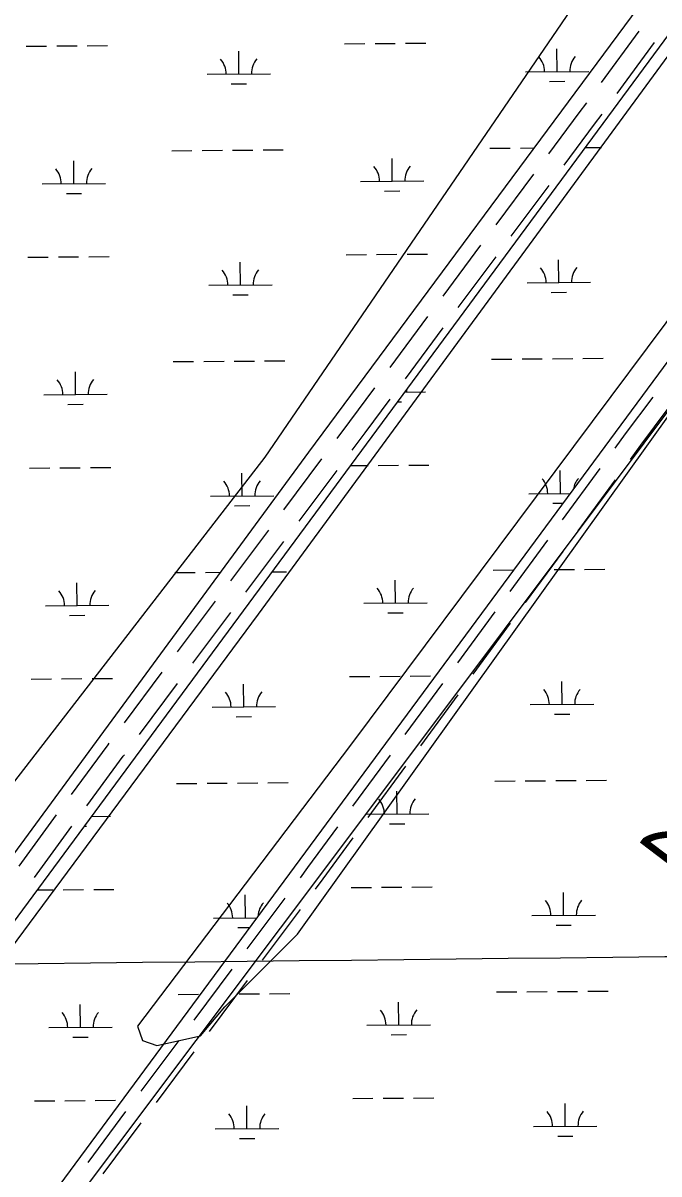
# Model space of a CAD drawing. Extents: x 3540316 to 3578335, y 553172 to 578787.
# Drawn here: x 3571179 to 3572181, y 570569 to 572384 of the extents above; entities that cross this region are included whole.
import ezdxf

# ---------------------------------------------------------------- set-up
doc = ezdxf.new("R2010")
doc.units = 0
for name, color, linetype in [('V-GRID-MAJR', 7, 'Continuous'), ('V-ROAD-CNTR', 7, 'Continuous'), ('V-SITE-VEGE', 7, 'Continuous'), ('V-SURV-IDEN', 7, 'Continuous'), ('V-WETL-SWMP', 7, 'Continuous')]:
    doc.layers.add(name, color=color, linetype=linetype)

msp = doc.modelspace()

# ---------------------------------------------------------------- linework, layer by layer
at = {"layer": 'V-GRID-MAJR'}
msp.add_spline([(3544431.278, 570695.107), (3549703.1410000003, 570733.831), (3554974.9990000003, 570773.3200000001), (3560246.85, 570813.577), (3565518.696, 570854.601), (3570790.536, 570896.3910000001), (3576062.369, 570938.948), (3576062.37, 570938.948)], degree=3, dxfattribs=at)
at = {"layer": 'V-ROAD-CNTR'}
for points in [[(3572090.98377963, 572290.180393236), (3572149.95866168, 572370.9392317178)], [(3572115.211731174, 572272.4884286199), (3572174.186613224, 572353.247267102)], [(3572007.946945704, 572177.6246183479), (3572055.761850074, 572241.9484896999), (3572067.39382681, 572257.876457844)], [(3572032.0228975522, 572159.7266541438), (3572079.91380177, 572224.1525252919), (3572091.621778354, 572240.184493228)], [(3571924.4261127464, 572065.2668430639), (3571984.0839934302, 572145.5226825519)], [(3571948.5020645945, 572047.36887886), (3572008.1599452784, 572127.624718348)], [(3571840.905279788, 571952.9100677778), (3571900.563160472, 572033.1649072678)], [(3571864.981231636, 571935.0121035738), (3571924.63911232, 572015.2669430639)], [(3571757.38444683, 571840.5532924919), (3571817.0423275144, 571920.8081319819)], [(3571781.4603986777, 571822.6553282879), (3571841.1182793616, 571902.910167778)], [(3571673.807613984, 571728.29451701), (3571693.956573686, 571755.2264631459), (3571733.5214945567, 571808.4513566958)], [(3571697.82956594, 571710.322552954), (3571718.0065255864, 571737.292499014), (3571757.597446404, 571790.5533924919)], [(3572112.2047371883, 571713.3815468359), (3572128.6397043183, 571735.8335019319), (3572171.9816176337, 571793.7453861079)], [(3572136.412688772, 571695.6615822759), (3572152.75365609, 571717.985537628), (3572195.999569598, 571775.76942206)], [(3571589.940781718, 571616.19474121), (3571649.8456619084, 571696.2655810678)], [(3571613.9627336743, 571598.222777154), (3571673.867613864, 571678.293617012)], [(3572029.5099025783, 571600.4147727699), (3572088.577784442, 571681.105611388)], [(3572053.717854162, 571582.6948082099), (3572112.785736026, 571663.385646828)], [(3571506.0739494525, 571504.09496541), (3571565.9788296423, 571584.1658052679)], [(3571530.095901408, 571486.123001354), (3571590.000781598, 571566.1938412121)], [(3571946.8150679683, 571487.4479987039), (3572005.882949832, 571568.138837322)], [(3571971.023019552, 571469.7280341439), (3572030.090901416, 571550.418872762)], [(3571422.207117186, 571391.99518961), (3571482.111997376, 571472.0660294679)], [(3571446.2290691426, 571374.023225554), (3571506.1339493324, 571454.0940654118)], [(3571864.1202333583, 571374.481224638), (3571923.188115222, 571455.172063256)], [(3571888.3281849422, 571356.7612600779), (3571947.396066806, 571437.452098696)], [(3571338.34028492, 571279.89541381), (3571398.24516511, 571359.9662536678)], [(3571362.362236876, 571261.923449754), (3571422.2671170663, 571341.9942896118)], [(3571781.4253987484, 571261.5144505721), (3571840.493280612, 571342.2052891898)], [(3571805.6333503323, 571243.794486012), (3571864.701232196, 571324.48532463)], [(3571255.163451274, 571167.0986394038), (3571312.6373363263, 571245.5374825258), (3571314.3763328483, 571247.8634778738)], [(3571279.363402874, 571149.3666748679), (3571336.749288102, 571227.6875182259), (3571338.402284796, 571229.8975138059)], [(3571698.7305641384, 571148.5476765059), (3571757.798446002, 571229.2385151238)], [(3571722.9385157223, 571130.827711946), (3571782.006397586, 571211.5185505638)], [(3571172.4186167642, 571054.1688652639), (3571231.5224985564, 571134.8327039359)], [(3571196.618568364, 571036.436900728), (3571255.722450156, 571117.1007393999)], [(3571615.971729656, 571035.798902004), (3571627.867705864, 571051.742870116), (3571675.103611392, 571116.2717410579)], [(3571640.015681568, 571017.8589378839), (3571651.993657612, 571033.9129057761), (3571699.311562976, 571098.5517764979)], [(3571532.2498971, 570923.5911264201), (3571592.050777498, 571003.739966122)], [(3571556.2938490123, 570905.6511622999), (3571616.09472941, 570985.800002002)], [(3571448.528064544, 570811.3833508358), (3571508.328944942, 570891.5321905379)], [(3571472.572016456, 570793.443386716), (3571532.3728968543, 570873.5922264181)], [(3571364.806231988, 570699.1755752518), (3571424.607112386, 570779.3244149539)], [(3571388.8501839, 570681.2356111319), (3571448.651064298, 570761.3844508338)], [(3571281.083399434, 570586.9687996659), (3571340.88527983, 570667.11663937)], [(3571305.127351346, 570569.028835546), (3571364.929231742, 570649.1766752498)]]:
    msp.add_lwpolyline(points, dxfattribs=at)
at = {"layer": 'V-SITE-VEGE'}
for p, q in [((3572498.128, 573072.256), (3571559.898, 571699.166)), ((3571559.898, 571699.166), (3571102.338, 571107.395))]:
    msp.add_line(p, q, dxfattribs=at)
for points in [[(3569373.558, 566866.105), (3569274.2770000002, 567179.437), (3569205.544, 567401.063), (3569182.633, 567538.623), (3569159.722, 567622.688), (3569289.551, 567775.532), (3569747.773, 568409.841), (3569648.492, 568440.409), (3569228.455, 567844.312), (3569129.174, 567737.3250000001), (3569075.715, 567706.752), (3568999.345, 567821.385), (3568976.434, 567874.881), (3568999.345, 567943.661), (3569098.6240000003, 568043.009), (3569969.245, 569281.054), (3570717.673, 570328.0430000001), (3571550.107, 571451.452), (3572665.11, 572972.26)], [(3572573.464, 572422.018), (3571695.208, 571245.112), (3571504.2830000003, 570992.92), (3571359.1780000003, 570801.866), (3571366.815, 570778.936), (3571389.7260000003, 570771.2930000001), (3571458.461, 570786.577), (3571496.646, 570832.432), (3571611.201, 570947.0650000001), (3572787.298, 572590.149)]]:
    msp.add_lwpolyline(points, dxfattribs=at)
at = {"layer": 'V-WETL-SWMP'}
for p, q in [((3573626.271970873, 574403.599400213), (3571628.6039329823, 571706.7479208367)), ((3570238.055171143, 569711.186648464), (3572659.8932172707, 572993.6610146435)), ((3571183.7302225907, 572347.1515889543), (3571215.729271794, 572347.3982652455)), ((3571231.7287963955, 572347.5216033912), (3571263.7278455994, 572347.7682796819)), ((3571279.7273702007, 572347.8916178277), (3571311.726419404, 572348.1382941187)), ((3571685.623309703, 572351.0206140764), (3571717.6223589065, 572351.2672903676)), ((3571733.621883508, 572351.3906285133), (3571765.6209327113, 572351.637304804)), ((3571781.6204573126, 572351.7606429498), (3571813.6195065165, 572352.0073192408)), ((3571518.922184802, 572303.3041630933), (3571518.6446744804, 572339.3030897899)), ((3572020.815271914, 572307.1731882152), (3572020.537761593, 572343.1721149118)), ((3571468.923670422, 572302.9187313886), (3571568.920699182, 572303.6895947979)), ((3571970.816757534, 572306.7877565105), (3572070.813786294, 572307.5586199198)), ((3572008.9345801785, 572291.6501446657), (3572032.9338670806, 572291.8351518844)), ((3571507.041493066, 572287.7811195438), (3571531.0407799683, 572287.9661267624)), ((3571413.0069411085, 572182.4131215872), (3571445.0059903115, 572182.6597978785)), ((3571461.0055149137, 572182.7831360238), (3571493.0045641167, 572183.029812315)), ((3571509.0040887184, 572183.1531504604), (3571541.003137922, 572183.3998267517)), ((3571557.002662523, 572183.5231648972), (3571589.001711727, 572183.7698411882)), ((3571914.9000282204, 572186.2821467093), (3571946.8990774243, 572186.5288230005)), ((3571962.8986020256, 572186.6521611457), (3571984.210299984, 572186.8164501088)), ((3572065.0561263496, 572187.4396795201), (3572090.894798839, 572187.6388663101)), ((3571258.8106852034, 572130.4809412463), (3571258.533174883, 572166.4798679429)), ((3571760.703772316, 572134.3499663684), (3571760.4262619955, 572170.348893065)), ((3571208.8121708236, 572130.0955095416), (3571308.8091995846, 572130.8663729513)), ((3571710.7052579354, 572133.9645346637), (3571810.7022866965, 572134.7353980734)), ((3571246.9299934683, 572114.957897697), (3571270.929280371, 572115.1429049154)), ((3571748.8230805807, 572118.8269228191), (3571772.822367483, 572119.0119300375)), ((3572351.9999144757, 572062.8181751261), (3571206.4488926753, 570511.4424746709)), ((3571784.1849224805, 572019.0955613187), (3571816.1839716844, 572019.3422376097)), ((3571186.2946877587, 572014.486507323), (3571218.2937369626, 572014.7331836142)), ((3571234.2932615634, 572014.85652176), (3571266.2923107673, 572015.1031980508)), ((3571282.2918353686, 572015.2265361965), (3571314.290884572, 572015.4732124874)), ((3571521.48664997, 571970.6390814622), (3571521.2091396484, 572006.6380081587)), ((3571688.187774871, 572018.3555324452), (3571720.1868240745, 572018.6022087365)), ((3571736.1863486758, 572018.7255468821), (3571768.185397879, 572018.9722231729)), ((3572023.379737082, 571974.5081065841), (3572023.102226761, 572010.5070332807)), ((3571471.4881355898, 571970.2536497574), (3571571.48516435, 571971.0245131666)), ((3571973.381222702, 571974.1226748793), (3572073.3782514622, 571974.8935382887)), ((3571509.605958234, 571955.1160379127), (3571533.605245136, 571955.3010451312)), ((3572011.4990453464, 571958.9850630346), (3572035.4983322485, 571959.1700702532)), ((3571415.5714062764, 571849.7480399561), (3571447.57045548, 571849.9947162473)), ((3571463.5699800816, 571850.1180543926), (3571495.5690292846, 571850.3647306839)), ((3571511.5685538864, 571850.4880688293), (3571543.56760309, 571850.7347451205)), ((3571559.567127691, 571850.8580832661), (3571591.566176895, 571851.104759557)), ((3571917.4644933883, 571853.617065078), (3571949.4635425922, 571853.8637413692)), ((3571965.4630671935, 571853.9870795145), (3571997.462116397, 571854.2337558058)), ((3572013.4616409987, 571854.3570939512), (3572045.4606902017, 571854.6037702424)), ((3572061.460214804, 571854.727108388), (3572093.4592640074, 571854.973784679)), ((3571261.375150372, 571797.8158596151), (3571261.097640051, 571833.8147863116)), ((3571780.541136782, 571801.8180391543), (3571813.2667518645, 571802.0703164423)), ((3571211.3766359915, 571797.4304279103), (3571311.3736647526, 571798.2012913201)), ((3571769.0905469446, 571786.2983112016), (3571775.3868326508, 571786.3468484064)), ((3571249.4944586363, 571782.2928160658), (3571273.493745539, 571782.4778232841)), ((3571628.6039329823, 571706.7479208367), (3568856.838879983, 567936.1496490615)), ((3571188.8591529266, 571681.8214256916), (3571220.8582021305, 571682.0681019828)), ((3571236.8577267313, 571682.1914401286), (3571268.8567759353, 571682.4381164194)), ((3571284.8563005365, 571682.561454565), (3571316.85534974, 571682.808130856)), ((3571694.884699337, 571685.7223073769), (3571722.7512892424, 571685.937127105)), ((3571738.7508138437, 571686.0604652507), (3571770.749863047, 571686.3071415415)), ((3571786.749387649, 571686.4304796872), (3571818.7484368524, 571686.6771559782)), ((3572025.94420225, 571641.8430249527), (3572025.666691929, 571677.8419516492)), ((3571524.051115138, 571637.9739998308), (3571523.7736048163, 571673.9729265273)), ((3571474.0526007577, 571637.588568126), (3571574.0496295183, 571638.3594315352)), ((3571975.94568787, 571641.4575932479), (3572041.2347762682, 571641.9608978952)), ((3571512.170423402, 571622.4509562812), (3571536.169710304, 571622.6359634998)), ((3572014.0635105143, 571626.3199814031), (3572029.774803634, 571626.4410976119)), ((3571418.1358714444, 571517.0829583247), (3571450.134920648, 571517.3296346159)), ((3571466.1344452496, 571517.4529727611), (3571489.5861998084, 571517.6337591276)), ((3571571.3324565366, 571518.2639298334), (3571594.130642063, 571518.4396779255)), ((3571920.0289585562, 571520.9519834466), (3571952.02800776, 571521.1986597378)), ((3572016.0261379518, 571521.6914004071), (3572048.025186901, 571521.9380766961)), ((3572064.024711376, 571522.0614148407), (3572096.0237603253, 571522.3080911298)), ((3571263.9396155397, 571465.1507779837), (3571263.662105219, 571501.1497046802)), ((3571765.832702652, 571469.0198031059), (3571765.5551923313, 571505.0187298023)), ((3571213.9411011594, 571464.7653462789), (3571313.9381299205, 571465.5362096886)), ((3571715.834188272, 571468.634371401), (3571815.8312170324, 571469.4052348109)), ((3571252.058923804, 571449.6277344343), (3571276.058210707, 571449.8127416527)), ((3571753.952010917, 571453.4967595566), (3571777.9512978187, 571453.6817667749)), ((3571191.4236180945, 571349.1563440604), (3571223.4226672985, 571349.4030203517)), ((3571239.4221918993, 571349.5263584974), (3571271.421241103, 571349.7730347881)), ((3571287.4207657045, 571349.8963729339), (3571319.419814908, 571350.1430492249)), ((3571693.316705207, 571353.0253691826), (3571725.3157544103, 571353.2720454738)), ((3571741.3152790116, 571353.3953836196), (3571773.314328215, 571353.6420599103)), ((3571789.313852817, 571353.765398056), (3571821.3129020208, 571354.012074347)), ((3571526.615580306, 571305.3089181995), (3571526.3380699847, 571341.3078448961)), ((3572028.508705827, 571309.1773117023), (3572028.2311943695, 571345.1762417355)), ((3571476.6170659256, 571304.9234864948), (3571576.614094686, 571305.6943499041)), ((3571978.510191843, 571308.7918800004), (3572078.5072198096, 571309.5627434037)), ((3572016.6280146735, 571293.6542667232), (3572040.627301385, 571293.8392739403)), ((3571514.73488857, 571289.78587465), (3571538.7341754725, 571289.9708818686)), ((3571420.7003366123, 571184.4178766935), (3571452.6993858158, 571184.6645529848)), ((3571468.6989104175, 571184.78789113), (3571500.6979596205, 571185.0345674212)), ((3571516.6974842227, 571185.1579055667), (3571548.6965334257, 571185.404581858)), ((3571564.6960580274, 571185.5279200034), (3571596.6951072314, 571185.7745962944)), ((3571922.5934667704, 571188.2862590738), (3571954.5925157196, 571188.5329353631)), ((3571970.5920401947, 571188.6562735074), (3572002.591089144, 571188.9029497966)), ((3572018.5906136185, 571189.0262879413), (3572050.5896625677, 571189.2729642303)), ((3572066.5891870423, 571189.3963023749), (3572098.5882359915, 571189.6429786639)), ((3571768.3972136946, 571136.3540740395), (3571768.119702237, 571172.3530040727)), ((3571286.817466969, 571132.6422894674), (3571316.5025950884, 571132.8711280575)), ((3571719.135751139, 571135.9743241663), (3571818.395727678, 571136.7395057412)), ((3571275.3668771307, 571117.1225615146), (3571278.6226758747, 571117.1476600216)), ((3571756.516522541, 571120.8310290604), (3571780.515809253, 571121.0160362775)), ((3571743.8797938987, 571020.7296438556), (3571775.878842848, 571020.9763201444)), ((3571791.8783673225, 571021.0996582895), (3571823.877416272, 571021.3463345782)), ((3571201.1610295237, 571016.5465576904), (3571225.9871324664, 571016.7379387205)), ((3571241.986657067, 571016.8612768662), (3571273.985706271, 571017.1079531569)), ((3571289.985230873, 571017.2312913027), (3571321.984280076, 571017.4779675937)), ((3571529.1800454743, 570972.6438365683), (3571528.9025351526, 571008.642763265)), ((3571695.8812204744, 571020.3596294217), (3571727.880269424, 571020.6063057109)), ((3572031.0731814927, 570976.5121992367), (3572030.7956700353, 571012.5111292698)), ((3571479.1815310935, 570972.2584048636), (3571547.106541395, 570972.782029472)), ((3571981.0746675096, 570976.1267675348), (3572081.0716954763, 570976.8976309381)), ((3571517.299353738, 570957.1207930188), (3571535.6465687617, 570957.2622291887)), ((3572019.1924903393, 570960.9891542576), (3572043.191777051, 570961.1741614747)), ((3571423.26480178, 570851.7527950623), (3571455.2638509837, 570851.9994713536)), ((3571519.262006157, 570852.4921503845), (3571551.2610551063, 570852.7388266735)), ((3571567.2605795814, 570852.8621648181), (3571599.2596285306, 570853.1088411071)), ((3571770.961689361, 570803.6889615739), (3571770.684177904, 570839.687891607)), ((3571925.157942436, 570855.6211466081), (3571957.156991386, 570855.8678228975)), ((3571973.1565158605, 570855.9911610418), (3572005.1555648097, 570856.237837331)), ((3572021.1550892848, 570856.3611754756), (3572053.1541382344, 570856.6078517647)), ((3572069.1536627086, 570856.7311899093), (3572101.1527116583, 570856.9778661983)), ((3571269.0685458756, 570799.8206147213), (3571268.791035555, 570835.8195414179)), ((3571720.9631753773, 570803.3035298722), (3571820.9602033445, 570804.0743932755)), ((3571219.0700314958, 570799.4351830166), (3571319.0670602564, 570800.2060464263)), ((3571759.080998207, 570788.1659165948), (3571783.0802849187, 570788.3509238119)), ((3571257.1878541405, 570784.297571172), (3571281.1871410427, 570784.4825783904)), ((3571196.5525484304, 570683.8261807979), (3571228.5515976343, 570684.0728570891)), ((3571244.5511222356, 570684.1961952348), (3571276.550171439, 570684.4428715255)), ((3571292.549696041, 570684.5662096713), (3571324.5487452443, 570684.8128859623)), ((3571531.744574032, 570639.9780616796), (3571531.4670625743, 570675.9769917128)), ((3571698.4456961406, 570687.6945169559), (3571730.444745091, 570687.941193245)), ((3571746.444269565, 570688.0645313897), (3571778.443318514, 570688.3112076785)), ((3571794.442842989, 570688.4345458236), (3571826.4418919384, 570688.6812221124)), ((3572033.637657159, 570643.8470867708), (3572033.360145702, 570679.846016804)), ((3571481.746060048, 570639.5926299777), (3571581.743088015, 570640.3634933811)), ((3571983.6391431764, 570643.4616550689), (3572083.6361711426, 570644.2325184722)), ((3571519.8638828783, 570624.4550167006), (3571543.86316959, 570624.6400239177)), ((3572021.7569660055, 570628.3240417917), (3572045.7562527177, 570628.5090490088))]:
    msp.add_line(p, q, dxfattribs=at)
msp.add_lwpolyline([(3568531.686, 566772.928), (3569002.7090000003, 567390.83), (3569281.272, 567785.882), (3570076.441, 568905.197), (3571185.626, 570424.628), (3571717.427, 571133.696), (3572598.697, 572308.723), (3573454.643, 573468.556)], dxfattribs=at)
for centre, radius, start, end in [((3571965.570317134, 572307.2221296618), 35.24628790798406, 359.6698565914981, 41.21351492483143), ((3572076.052906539, 572308.0738248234), 35.24628790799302, 139.6698534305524, 181.21351176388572), ((3571463.6772300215, 572303.3531045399), 35.24628790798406, 359.6698565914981, 41.21351492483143), ((3571574.1598194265, 572304.2047997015), 35.24628790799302, 139.6698534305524, 181.21351176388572), ((3571203.565730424, 572130.5298826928), 35.24628790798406, 359.6698565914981, 41.21351492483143), ((3571314.048319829, 572131.3815778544), 35.24628790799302, 139.6698534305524, 181.21351176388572), ((3571705.4588175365, 572134.398907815), 35.24628790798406, 359.6698565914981, 41.21351492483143), ((3571815.9414069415, 572135.2506029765), 35.24628790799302, 139.6698534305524, 181.21351176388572), ((3571466.2416951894, 571970.6880229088), 35.24628790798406, 359.6698565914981, 41.21351492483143), ((3571576.7242845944, 571971.5397180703), 35.24628790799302, 139.6698534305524, 181.21351176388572), ((3571968.134782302, 571974.5570480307), 35.24628790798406, 359.6698565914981, 41.21351492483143), ((3572078.617371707, 571975.4087431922), 35.24628790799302, 139.6698534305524, 181.21351176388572), ((3571206.130195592, 571797.8648010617), 35.24628790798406, 359.6698565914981, 41.21351492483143), ((3571316.612784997, 571798.7164962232), 35.24628790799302, 139.6698534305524, 181.21351176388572), ((3571818.5058721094, 571802.5855213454), 35.24628790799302, 174.95020944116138, 181.21351176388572), ((3571468.806160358, 571638.0229412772), 35.24628790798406, 359.6698565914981, 41.21351492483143), ((3571579.288749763, 571638.8746364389), 35.24628790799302, 139.6698534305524, 181.21351176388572), ((3571970.69924747, 571641.8919663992), 35.24628790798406, 359.6698565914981, 41.21351492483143), ((3572081.181836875, 571642.7436615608), 35.24628790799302, 139.6698534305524, 169.58930648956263), ((3571821.0703372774, 571469.920439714), 35.24628790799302, 139.6698534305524, 181.21351176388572), ((3571208.69466076, 571465.1997194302), 35.24628790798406, 359.6698565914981, 41.21351492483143), ((3571319.177250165, 571466.0514145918), 35.24628790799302, 139.6698534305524, 181.21351176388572), ((3571710.5877478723, 571469.0687445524), 35.24628790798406, 359.6698565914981, 41.21351492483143), ((3571973.2637514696, 571309.226253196), 35.24628790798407, 359.66985651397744, 41.21351484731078), ((3572083.7463399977, 571310.0779483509), 35.24628790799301, 139.66985350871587, 181.2135118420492), ((3571471.3706255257, 571305.3578596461), 35.24628790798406, 359.6698565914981, 41.21351492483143), ((3571581.8532149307, 571306.2095548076), 35.24628790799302, 139.6698534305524, 181.21351176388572), ((3571713.1522593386, 571136.4030155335), 35.24628790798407, 359.66985651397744, 41.21351484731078), ((3571823.634847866, 571137.2547106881), 35.24628790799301, 139.66985350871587, 181.2135118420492), ((3571473.9350906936, 570972.6927780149), 35.24628790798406, 359.6698565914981, 41.21351492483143), ((3571584.4176800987, 570973.5444731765), 35.24628790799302, 139.6698534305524, 176.55110263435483), ((3571975.828227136, 570976.5611407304), 35.24628790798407, 359.66985651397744, 41.21351484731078), ((3572086.3108156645, 570977.4128358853), 35.24628790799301, 139.66985350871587, 181.2135118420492), ((3571213.823591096, 570799.8695561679), 35.24628790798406, 359.6698565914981, 41.21351492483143), ((3571324.306180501, 570800.7212513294), 35.24628790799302, 139.6698534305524, 181.21351176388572), ((3571715.7167350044, 570803.7379030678), 35.24628790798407, 359.66985651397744, 41.21351484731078), ((3571826.199323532, 570804.5895982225), 35.24628790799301, 139.66985350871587, 181.2135118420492), ((3571476.499619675, 570640.0270031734), 35.24628790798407, 359.66985651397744, 41.21351484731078), ((3571586.982208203, 570640.8786983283), 35.24628790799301, 139.66985350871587, 181.2135118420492), ((3571978.392702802, 570643.8960282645), 35.24628790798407, 359.66985651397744, 41.21351484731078), ((3572088.8752913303, 570644.7477234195), 35.24628790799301, 139.66985350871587, 181.2135118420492)]:
    msp.add_arc(centre, radius, start, end, dxfattribs=at)

# ---------------------------------------------------------------- texts
at = {"layer": 'V-SURV-IDEN'}
msp.add_text('269+55.1', height=99.99999999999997, rotation=322.7694444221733, dxfattribs=at).set_placement((3572145.8609155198, 571095.3921239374))

doc.saveas('drawing.dxf')
